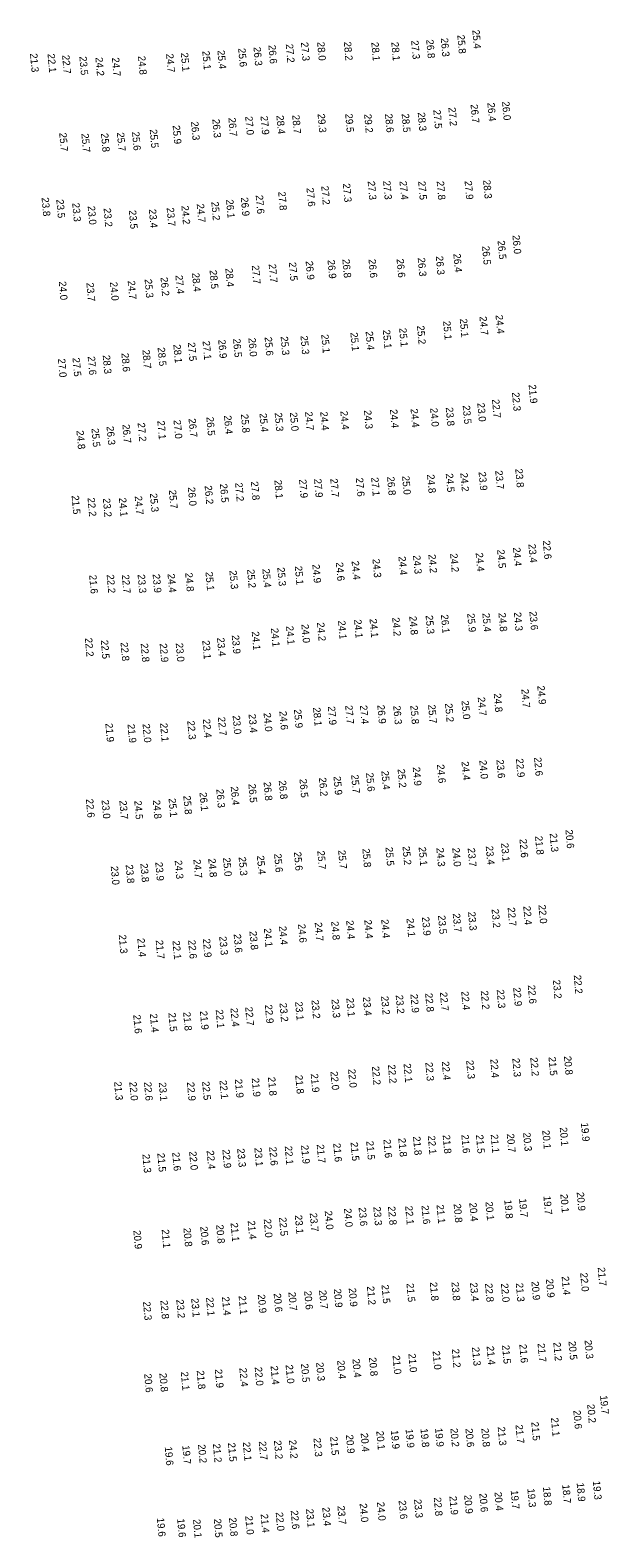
# Model space of a CAD drawing. Extents: x 1023796 to 1112670, y 656573 to 837340.
# Drawn here: x 1054461 to 1054857, y 757085 to 758117 of the extents above; entities that cross this region are included whole.
import ezdxf

# ---------------------------------------------------------------- set-up
doc = ezdxf.new("R2010")
doc.units = 0
doc.layers.add('V-TOPO-SOUN', color=7, linetype='Continuous')

msp = doc.modelspace()

# ---------------------------------------------------------------- texts
at = {"layer": 'V-TOPO-SOUN'}
for s, p in [('25.8 ', (1054753.5, 758113.8)), ('25.4 ', (1054763.8, 758117.2)), ('25.1 ', (1054578.8, 758102.8)), ('25.4 ', (1054589.2, 758103.3)), ('25.6 ', (1054603.4, 758104.7)), ('26.3 ', (1054613.9, 758105.5)), ('26.6 ', (1054624.1, 758106.9)), ('27.2 ', (1054636, 758107.6)), ('27.3 ', (1054646.4, 758108.8)), ('28.0 ', (1054657.5, 758109)), ('28.2 ', (1054675.8, 758109.1)), ('28.1 ', (1054694.6, 758108.8)), ('28.1 ', (1054708.3, 758108.9)), ('27.3 ', (1054721.9, 758110)), ('26.8 ', (1054732.2, 758110.6)), ('26.3 ', (1054742.2, 758111.7)), ('21.3 ', (1054460.8, 758101.1)), ('22.1 ', (1054472.8, 758100.9)), ('22.7 ', (1054482.8, 758100)), ('23.5 ', (1054494.6, 758099.1)), ('24.2 ', (1054505.6, 758098.5)), ('24.7 ', (1054516.9, 758098.3)), ('24.8 ', (1054534.8, 758099.4)), ('24.7 ', (1054554, 758100.9)), ('25.1 ', (1054564.1, 758101.6)), ('27.5 ', (1054737.1, 758062.5)), ('27.2 ', (1054747.4, 758064.2)), ('26.7 ', (1054762.6, 758066.3)), ('26.4 ', (1054774.1, 758067.4)), ('26.0 ', (1054784.2, 758068.2)), ('25.9 ', (1054558.5, 758051.9)), ('26.3 ', (1054571.1, 758054.5)), ('26.3 ', (1054585.7, 758056.2)), ('26.7 ', (1054596.7, 758057.1)), ('27.0 ', (1054608.2, 758058.1)), ('27.9 ', (1054618.7, 758058.3)), ('28.4 ', (1054629.6, 758058.7)), ('28.7 ', (1054640.4, 758059)), ('29.3 ', (1054657.8, 758059.8)), ('29.5 ', (1054676.7, 758059.9)), ('29.2 ', (1054689.7, 758059.6)), ('28.6 ', (1054704, 758059.8)), ('28.5 ', (1054715.4, 758059.9)), ('28.3 ', (1054726.4, 758060.8)), ('25.7 ', (1054480.8, 758046.8)), ('25.7 ', (1054496, 758046.3)), ('25.8 ', (1054509.4, 758046.5)), ('25.7 ', (1054520.3, 758047)), ('25.6 ', (1054530.7, 758047.5)), ('25.5 ', (1054542.8, 758049.2)), ('27.2 ', (1054660.3, 758010.4)), ('27.3 ', (1054675.1, 758012.1)), ('27.3 ', (1054692.1, 758013.7)), ('27.3 ', (1054702.7, 758013.9)), ('27.4 ', (1054713.9, 758013.8)), ('27.5 ', (1054726.7, 758013.7)), ('27.8 ', (1054739.4, 758013.7)), ('27.9 ', (1054758.5, 758013.9)), ('28.3 ', (1054771.2, 758014.5)), ('23.8 ', (1054468.7, 758002.5)), ('23.5 ', (1054478.8, 758001.2)), ('25.2 ', (1054585, 757999.6)), ('26.1 ', (1054595.1, 758001.1)), ('26.9 ', (1054605.2, 758002.6)), ('27.6 ', (1054615.4, 758004.1)), ('27.8 ', (1054630.8, 758006.5)), ('27.6 ', (1054650.2, 758009.1)), ('23.3 ', (1054489.7, 757998.8)), ('23.0 ', (1054500.3, 757996.7)), ('23.2 ', (1054511.2, 757995.2)), ('23.5 ', (1054528.5, 757993.8)), ('23.4 ', (1054542.2, 757994.5)), ('23.7 ', (1054554.4, 757995.6)), ('24.2 ', (1054564.5, 757996.9)), ('24.7 ', (1054575, 757998.2)), ('26.5 ', (1054770.5, 757969.3)), ('26.5 ', (1054781.1, 757973)), ('26.0 ', (1054791.3, 757976.7)), ('27.5 ', (1054638.1, 757958.2)), ('26.9 ', (1054649.6, 757959)), ('26.9 ', (1054664.6, 757959.8)), ('26.8 ', (1054674.8, 757960.3)), ('26.6 ', (1054692.7, 757960.3)), ('26.6 ', (1054711.9, 757960.5)), ('26.3 ', (1054726.4, 757961.3)), ('26.3 ', (1054738.8, 757962.4)), ('26.4 ', (1054750.8, 757964.1)), ('26.2 ', (1054550.2, 757947.9)), ('27.4 ', (1054560.4, 757949.3)), ('28.4 ', (1054571.8, 757950.9)), ('28.5 ', (1054583.8, 757952.8)), ('28.4 ', (1054594.6, 757954.1)), ('27.7 ', (1054612.7, 757956.1)), ('27.7 ', (1054624.3, 757957)), ('24.0 ', (1054480.5, 757945.1)), ('23.7 ', (1054499.4, 757944.2)), ('24.0 ', (1054515.6, 757944.7)), ('24.7 ', (1054527.7, 757945.6)), ('25.3 ', (1054539.3, 757946.6)), ('25.1 ', (1054743.8, 757917.9)), ('25.1 ', (1054755.2, 757919.6)), ('24.7 ', (1054768.7, 757921.1)), ('24.4 ', (1054779.7, 757922.1)), ('26.0 ', (1054610.4, 757906.4)), ('25.6 ', (1054621.5, 757907)), ('25.3 ', (1054632.5, 757907.4)), ('25.3 ', (1054646.1, 757907.9)), ('25.1 ', (1054660.3, 757908.8)), ('25.1 ', (1054680.3, 757910.1)), ('25.4 ', (1054690.7, 757910.9)), ('25.1 ', (1054702.5, 757911.9)), ('25.1 ', (1054713.7, 757913.1)), ('25.2 ', (1054725.9, 757914.8)), ('28.6 ', (1054523.4, 757896)), ('28.7 ', (1054537.8, 757898.2)), ('28.5 ', (1054548.2, 757899.9)), ('28.1 ', (1054559, 757901.9)), ('27.5 ', (1054568.9, 757903.3)), ('27.1 ', (1054579, 757904.3)), ('26.9 ', (1054589.7, 757905.2)), ('26.5 ', (1054599.9, 757905.9)), ('27.0 ', (1054479.9, 757892.2)), ('27.5 ', (1054489.9, 757892.8)), ('27.6 ', (1054500.3, 757893.8)), ('28.3 ', (1054510.6, 757894.6)), ('22.3 ', (1054791, 757869.1)), ('21.9 ', (1054802.4, 757874.4)), ('25.4 ', (1054618, 757854.8)), ('25.3 ', (1054628.4, 757855.2)), ('25.0 ', (1054638.8, 757855.4)), ('24.7 ', (1054649.2, 757855.9)), ('24.4 ', (1054659.6, 757855.9)), ('24.4 ', (1054673.4, 757856.4)), ('24.3 ', (1054689.6, 757856.9)), ('24.4 ', (1054707.4, 757857.5)), ('24.4 ', (1054721.5, 757857.9)), ('24.0 ', (1054734.9, 757858.4)), ('23.8 ', (1054745.6, 757858.9)), ('23.5 ', (1054757.2, 757860.2)), ('23.0 ', (1054767.2, 757861.9)), ('22.7 ', (1054777.3, 757864.4)), ('25.5 ', (1054502.9, 757844.5)), ('26.3 ', (1054513.2, 757845.9)), ('26.7 ', (1054524.1, 757847.2)), ('27.2 ', (1054534.5, 757848.3)), ('27.1 ', (1054548, 757849.7)), ('27.0 ', (1054559.1, 757850.2)), ('26.7 ', (1054569.4, 757851.2)), ('26.5 ', (1054581.6, 757852.3)), ('26.4 ', (1054593.7, 757853.3)), ('25.8 ', (1054605.3, 757854.2)), ('24.8 ', (1054492.6, 757843)), ('24.5 ', (1054745.6, 757813.6)), ('24.2 ', (1054755.6, 757814)), ('23.9 ', (1054768.1, 757814.7)), ('23.7 ', (1054779.5, 757815.6)), ('23.8 ', (1054793.2, 757816.8)), ('26.0 ', (1054568.9, 757804.2)), ('26.2 ', (1054580.4, 757805.3)), ('26.5 ', (1054590.9, 757806.5)), ('27.2 ', (1054601.3, 757807.3)), ('27.8 ', (1054612.1, 757808.1)), ('28.1 ', (1054628.2, 757809.1)), ('27.9 ', (1054645.1, 757809.6)), ('27.9 ', (1054655.4, 757809.9)), ('27.7 ', (1054666.5, 757810.1)), ('27.6 ', (1054684, 757810.6)), ('27.1 ', (1054694.5, 757810.9)), ('26.8 ', (1054705.4, 757811.4)), ('25.0 ', (1054715.7, 757811.9)), ('24.8 ', (1054732.8, 757812.9)), ('21.5 ', (1054489.3, 757798.5)), ('22.2 ', (1054500.2, 757797)), ('23.2 ', (1054510.7, 757796.6)), ('24.1 ', (1054521.7, 757796.9)), ('24.7 ', (1054532.5, 757798.2)), ('25.3 ', (1054542.9, 757800)), ('25.7 ', (1054555.9, 757802.3)), ('24.4 ', (1054791.7, 757762.9)), ('23.4 ', (1054802.2, 757765.3)), ('22.6 ', (1054812.1, 757767.7)), ('24.9 ', (1054654.2, 757751.4)), ('24.6 ', (1054670.3, 757752.8)), ('24.4 ', (1054681.1, 757753.7)), ('24.3 ', (1054695.4, 757755.1)), ('24.4 ', (1054713.2, 757756.8)), ('24.3 ', (1054723.2, 757757.6)), ('24.2 ', (1054733.7, 757758.2)), ('24.2 ', (1054748.6, 757758.8)), ('24.4 ', (1054766.1, 757759.3)), ('24.5 ', (1054780.8, 757761.5)), ('21.6 ', (1054501.3, 757744.1)), ('22.2 ', (1054513.3, 757744.4)), ('22.7 ', (1054523.7, 757744.3)), ('23.3 ', (1054534.5, 757744.5)), ('23.9 ', (1054544.8, 757744.7)), ('24.4 ', (1054555, 757744.9)), ('24.8 ', (1054567.1, 757745.6)), ('25.1 ', (1054581, 757746.2)), ('25.3 ', (1054597.4, 757747.2)), ('25.2 ', (1054609.5, 757748)), ('25.4 ', (1054620, 757748.3)), ('25.3 ', (1054630.2, 757749.3)), ('25.1 ', (1054642.2, 757750.2)), ('24.0 ', (1054646.7, 757710.4)), ('24.2 ', (1054657.4, 757711.6)), ('24.1 ', (1054671.8, 757712.9)), ('24.1 ', (1054682.8, 757713.6)), ('24.1 ', (1054693.4, 757714.1)), ('24.2 ', (1054708.9, 757715)), ('24.8 ', (1054720.6, 757715.9)), ('25.3 ', (1054731.8, 757716.5)), ('26.1 ', (1054742.3, 757717)), ('25.9 ', (1054760.3, 757717.8)), ('25.4 ', (1054770.7, 757718)), ('24.8 ', (1054781.7, 757718.2)), ('24.3 ', (1054792.3, 757718.6)), ('23.6 ', (1054802.9, 757719.2)), ('22.2 ', (1054498.4, 757701)), ('23.4 ', (1054588.9, 757701.2)), ('23.9 ', (1054599, 757702.9)), ('24.1 ', (1054612.7, 757705.4)), ('24.1 ', (1054625.9, 757707.7)), ('24.1 ', (1054636.2, 757709.2)), ('22.5 ', (1054509.3, 757699.5)), ('22.8 ', (1054522.8, 757698)), ('22.8 ', (1054536.6, 757697.3)), ('22.9 ', (1054549.6, 757697.2)), ('23.0 ', (1054560.6, 757697.5)), ('23.1 ', (1054578.8, 757699.3)), ('24.7 ', (1054767.5, 757660.5)), ('24.8 ', (1054778.5, 757663)), ('24.7 ', (1054797.4, 757666)), ('24.9 ', (1054808.3, 757668.3)), ('23.4 ', (1054610.5, 757648.9)), ('24.0 ', (1054620.8, 757649.7)), ('24.6 ', (1054631.6, 757650.9)), ('25.9 ', (1054641.6, 757652.1)), ('28.1 ', (1054654.7, 757653.4)), ('27.9 ', (1054664.8, 757654.2)), ('27.7 ', (1054676.7, 757654.9)), ('27.4 ', (1054686.8, 757654.9)), ('26.9 ', (1054698.7, 757655.1)), ('26.3 ', (1054709.6, 757654.6)), ('25.8 ', (1054721.3, 757654.8)), ('25.7 ', (1054733.5, 757655.3)), ('25.2 ', (1054745.1, 757656.2)), ('25.0 ', (1054756.4, 757658.1)), ('21.9 ', (1054512.4, 757642.6)), ('21.9 ', (1054527.6, 757642)), ('22.0 ', (1054537.9, 757642.2)), ('22.1 ', (1054549.9, 757642.7)), ('22.3 ', (1054568.5, 757644.3)), ('22.4 ', (1054579.2, 757645.5)), ('22.7 ', (1054589.5, 757646.9)), ('23.0 ', (1054599.6, 757647.9)), ('24.0 ', (1054768.6, 757617.3)), ('23.6 ', (1054780.3, 757617.7)), ('22.9 ', (1054793.7, 757618.4)), ('22.6 ', (1054806.1, 757619.3)), ('25.7 ', (1054680.8, 757607.4)), ('25.6 ', (1054691, 757608.7)), ('25.4 ', (1054701.5, 757610)), ('25.2 ', (1054712.6, 757611.3)), ('24.9 ', (1054723, 757612.6)), ('24.6 ', (1054739.6, 757614.4)), ('24.4 ', (1054756.4, 757616.4)), ('26.3 ', (1054588.4, 757597.5)), ('26.4 ', (1054598.3, 757599.3)), ('26.5 ', (1054610.4, 757601.1)), ('26.8 ', (1054620.8, 757602.4)), ('26.8 ', (1054631.2, 757603.4)), ('26.5 ', (1054645.4, 757604.5)), ('26.2 ', (1054658.7, 757605.4)), ('25.9 ', (1054668.7, 757606.3)), ('22.6 ', (1054499.1, 757590.8)), ('23.0 ', (1054509.8, 757590.1)), ('23.7 ', (1054522, 757589.7)), ('24.5 ', (1054532.2, 757589.6)), ('24.8 ', (1054544.9, 757590)), ('25.1 ', (1054555.7, 757591.2)), ('25.8 ', (1054565.8, 757593)), ('26.1 ', (1054576.9, 757595.3)), ('21.3 ', (1054816.8, 757567.3)), ('20.6 ', (1054827.6, 757569.7)), ('25.7 ', (1054657.6, 757555.3)), ('25.7 ', (1054671.9, 757555.7)), ('25.8 ', (1054688.5, 757556.8)), ('25.5 ', (1054704.3, 757557.8)), ('25.2 ', (1054716, 757558.4)), ('25.1 ', (1054727, 757557.9)), ('24.3 ', (1054739.2, 757557.3)), ('24.0 ', (1054750.1, 757557.3)), ('23.7 ', (1054760.6, 757557.2)), ('23.4 ', (1054773, 757558.6)), ('23.1 ', (1054783.5, 757560.6)), ('22.6 ', (1054796.1, 757563.4)), ('21.8 ', (1054806.8, 757565.4)), ('23.8 ', (1054526.3, 757545.8)), ('23.8 ', (1054536.4, 757546.6)), ('23.9 ', (1054546.6, 757547.5)), ('24.3 ', (1054559.9, 757548.8)), ('24.7 ', (1054572.7, 757549.4)), ('24.8 ', (1054582.9, 757550)), ('25.0 ', (1054593, 757550.6)), ('25.3 ', (1054603.7, 757551.1)), ('25.4 ', (1054616.2, 757552)), ('25.6 ', (1054628, 757553.3)), ('25.6 ', (1054641.6, 757554.5)), ('23.0 ', (1054516.1, 757544.8)), ('23.2 ', (1054777, 757515.4)), ('22.7 ', (1054788, 757516.5)), ('22.4 ', (1054798.7, 757517.4)), ('22.0 ', (1054809.1, 757518.3)), ('24.4 ', (1054631.4, 757503.7)), ('24.6 ', (1054644.4, 757505.2)), ('24.7 ', (1054655.8, 757506.3)), ('24.8 ', (1054667.1, 757507)), ('24.4 ', (1054677.4, 757507.6)), ('24.4 ', (1054689.8, 757508)), ('24.4 ', (1054701.4, 757508.3)), ('24.1 ', (1054718.7, 757509.1)), ('23.9 ', (1054729.3, 757510)), ('23.5 ', (1054740.3, 757511.1)), ('23.7 ', (1054750.4, 757512.4)), ('23.3 ', (1054760.9, 757513.5)), ('21.3 ', (1054521.6, 757497.8)), ('21.4 ', (1054534.3, 757495.4)), ('21.7 ', (1054546.9, 757494.1)), ('22.1 ', (1054558.4, 757493.8)), ('22.6 ', (1054569.1, 757494.2)), ('22.9 ', (1054579.2, 757495.1)), ('23.3 ', (1054590.4, 757496.7)), ('23.6 ', (1054600.3, 757498.3)), ('23.8 ', (1054611.1, 757500.3)), ('24.1 ', (1054621, 757502.2)), ('22.6 ', (1054801.8, 757463.4)), ('23.2 ', (1054819, 757466.9)), ('22.2 ', (1054833.3, 757470.2)), ('23.1 ', (1054642.4, 757452)), ('23.2 ', (1054653.6, 757453.2)), ('23.3 ', (1054667.3, 757453.7)), ('23.1 ', (1054677.5, 757454.5)), ('23.4 ', (1054688.8, 757455.2)), ('23.2 ', (1054701.3, 757455.8)), ('23.2 ', (1054711.3, 757456.6)), ('22.9 ', (1054721.4, 757457.2)), ('22.8 ', (1054731.5, 757457.8)), ('22.7 ', (1054741.6, 757458.5)), ('22.4 ', (1054756.2, 757459.1)), ('22.2 ', (1054769.6, 757459.5)), ('22.3 ', (1054780.5, 757460.3)), ('22.9 ', (1054791.8, 757461.7)), ('21.6 ', (1054531.5, 757443)), ('21.4 ', (1054542.9, 757443.8)), ('21.5 ', (1054555.6, 757444.4)), ('21.8 ', (1054565.7, 757444.9)), ('21.9 ', (1054577.2, 757445.6)), ('22.1 ', (1054588, 757446.6)), ('22.4 ', (1054598.1, 757447.7)), ('22.7 ', (1054608.2, 757448.4)), ('22.9 ', (1054621.7, 757449.9)), ('23.2 ', (1054631.7, 757451.1)), ('22.4 ', (1054742.9, 757411.1)), ('22.3 ', (1054759.6, 757411.9)), ('22.4 ', (1054776.1, 757412.7)), ('22.3 ', (1054791.2, 757413.3)), ('22.2 ', (1054803.5, 757413.8)), ('21.5 ', (1054816, 757414.2)), ('20.8 ', (1054826.6, 757414.7)), ('21.8 ', (1054642.5, 757401.7)), ('21.9 ', (1054653.1, 757402.7)), ('22.0 ', (1054666.6, 757404.3)), ('22.0 ', (1054678.7, 757405.9)), ('22.2 ', (1054695, 757407.8)), ('22.2 ', (1054706, 757408.9)), ('22.1 ', (1054716.7, 757409.6)), ('22.3 ', (1054731.6, 757410.5)), ('21.3 ', (1054518.4, 757397.3)), ('22.0 ', (1054528.8, 757397.1)), ('22.6 ', (1054538.9, 757397)), ('23.1 ', (1054549, 757396.8)), ('22.9 ', (1054568.3, 757396.9)), ('22.5 ', (1054578.7, 757397.4)), ('22.1 ', (1054590.6, 757398.2)), ('21.9 ', (1054601.1, 757399)), ('21.9 ', (1054612.7, 757399.7)), ('21.8 ', (1054623.8, 757400.4)), ('21.8 ', (1054723.2, 757359.7)), ('22.1 ', (1054733.3, 757360.3)), ('21.8 ', (1054743.5, 757360.8)), ('21.6 ', (1054756.3, 757361)), ('21.5 ', (1054766.3, 757360.9)), ('21.1 ', (1054776.4, 757361.2)), ('20.7 ', (1054787.4, 757361.6)), ('20.3 ', (1054798.6, 757362.4)), ('20.1 ', (1054811.7, 757364)), ('20.1 ', (1054823.7, 757366)), ('19.9 ', (1054838.2, 757369.1)), ('21.6 ', (1054558.2, 757348.9)), ('22.0 ', (1054569.8, 757349.5)), ('22.4 ', (1054581.8, 757350.1)), ('22.9 ', (1054592.6, 757350.8)), ('23.3 ', (1054602.7, 757351.5)), ('23.1 ', (1054614.5, 757352)), ('22.6 ', (1054624.6, 757352.6)), ('22.1 ', (1054635.3, 757353.2)), ('21.9 ', (1054646.5, 757353.8)), ('21.7 ', (1054657.2, 757354.3)), ('21.6 ', (1054668.5, 757355.1)), ('21.5 ', (1054680.4, 757355.8)), ('21.5 ', (1054691.1, 757356.6)), ('21.6 ', (1054702.9, 757357.8)), ('21.8 ', (1054713.1, 757358.6)), ('21.3 ', (1054537.8, 757347.6)), ('21.5 ', (1054548, 757348.3)), ('19.7 ', (1054812.5, 757319)), ('20.1 ', (1054824.1, 757320.3)), ('20.9 ', (1054835.3, 757321.6)), ('24.0 ', (1054662.7, 757308.8)), ('24.0 ', (1054675.9, 757310.5)), ('23.6 ', (1054685.9, 757311.2)), ('23.3 ', (1054696, 757311.6)), ('22.8 ', (1054706, 757311.9)), ('22.1 ', (1054717.8, 757312.2)), ('21.6 ', (1054729, 757312.5)), ('21.1 ', (1054739.3, 757313)), ('20.8 ', (1054751, 757313.6)), ('20.4 ', (1054761.7, 757314.4)), ('20.1 ', (1054772.8, 757315.1)), ('19.8 ', (1054785.7, 757316.3)), ('19.7 ', (1054795.8, 757317.2)), ('20.6 ', (1054577.4, 757298.1)), ('20.8 ', (1054588.3, 757299.3)), ('21.1 ', (1054598.2, 757300.6)), ('21.4 ', (1054609.9, 757302.1)), ('22.0 ', (1054620.9, 757303.3)), ('22.5 ', (1054631.4, 757304.4)), ('23.1 ', (1054642.2, 757305.9)), ('23.7 ', (1054652.4, 757307.4)), ('20.9 ', (1054531.6, 757295.5)), ('21.1 ', (1054551, 757296.1)), ('20.8 ', (1054565.9, 757297.1)), ('22.0 ', (1054837.7, 757266.4)), ('21.7 ', (1054849.7, 757270.2)), ('20.9 ', (1054679.1, 757256)), ('21.2 ', (1054691.6, 757257.2)), ('21.5 ', (1054701.6, 757258.2)), ('21.5 ', (1054718.7, 757259.2)), ('21.8 ', (1054734.7, 757260)), ('23.8 ', (1054749.5, 757260.1)), ('23.4 ', (1054762.2, 757259.7)), ('22.8 ', (1054772.5, 757259.2)), ('22.0 ', (1054783.4, 757259.1)), ('21.3 ', (1054793.6, 757259.4)), ('20.9 ', (1054804.3, 757260.5)), ('20.9 ', (1054814.2, 757262.2)), ('21.4 ', (1054825, 757264)), ('22.3 ', (1054538.2, 757246.7)), ('22.8 ', (1054550.1, 757247.6)), ('23.2 ', (1054561, 757248.1)), ('23.1 ', (1054571.2, 757248.9)), ('22.1 ', (1054581.4, 757249.6)), ('21.4 ', (1054592.3, 757250)), ('21.1 ', (1054603.7, 757250.7)), ('20.9 ', (1054616.8, 757251.6)), ('20.6 ', (1054627.7, 757252.3)), ('20.7 ', (1054637.8, 757253.2)), ('20.6 ', (1054648.6, 757254)), ('20.7 ', (1054658.8, 757254.5)), ('20.9 ', (1054668.9, 757255.4)), ('21.3 ', (1054763.6, 757215.5)), ('21.4 ', (1054773.6, 757216.2)), ('21.5 ', (1054784.2, 757216.9)), ('21.6 ', (1054796, 757217.5)), ('21.7 ', (1054808.5, 757218.1)), ('21.2 ', (1054819.3, 757218.8)), ('20.5 ', (1054829.7, 757219.6)), ('20.3 ', (1054840.7, 757220.3)), ('20.3 ', (1054656.8, 757205.1)), ('20.4 ', (1054671.2, 757206.5)), ('20.4 ', (1054681.7, 757207.5)), ('20.8 ', (1054693, 757208.5)), ('21.0 ', (1054709.2, 757209.8)), ('21.0 ', (1054720, 757211.1)), ('21.0 ', (1054736.6, 757212.9)), ('21.2 ', (1054749.8, 757214.3)), ('20.6 ', (1054539, 757197.3)), ('20.8 ', (1054549.4, 757197.7)), ('21.1 ', (1054564.1, 757198.7)), ('21.8 ', (1054575, 757199.5)), ('21.9 ', (1054587.4, 757200.4)), ('22.4 ', (1054604.2, 757201.3)), ('22.0 ', (1054614.7, 757201.9)), ('21.4 ', (1054625.6, 757202.7)), ('21.0 ', (1054635.9, 757203.4)), ('20.5 ', (1054646.4, 757204.2)), ('20.2 ', (1054842.5, 757176.4)), ('19.7 ', (1054851.3, 757182.4)), ('21.5 ', (1054804.2, 757164.3)), ('21.1 ', (1054817.7, 757167.2)), ('20.6 ', (1054833, 757172.3)), ('22.3 ', (1054655, 757153.3)), ('21.5 ', (1054666.4, 757154.3)), ('20.9 ', (1054677.2, 757155.5)), ('20.4 ', (1054687.3, 757156.7)), ('20.1 ', (1054698, 757158.1)), ('19.9 ', (1054708, 757158.6)), ('19.9 ', (1054718.1, 757159.4)), ('19.8 ', (1054728.3, 757159.8)), ('19.9 ', (1054738.3, 757160.1)), ('20.2 ', (1054748.8, 757160)), ('20.6 ', (1054759.1, 757159.8)), ('20.8 ', (1054770, 757160)), ('21.3 ', (1054781.2, 757161)), ('21.7 ', (1054793.4, 757162.4)), ('19.6 ', (1054553.1, 757147.3)), ('19.7 ', (1054565.1, 757148.2)), ('20.2 ', (1054575.9, 757148.9)), ('21.2 ', (1054586.1, 757149.4)), ('21.5 ', (1054596.4, 757150)), ('22.1 ', (1054606.6, 757150.5)), ('22.7 ', (1054617.5, 757151.1)), ('23.2 ', (1054627.9, 757151.6)), ('24.2 ', (1054638.2, 757152)), ('18.9 ', (1054835.3, 757122.6)), ('19.3 ', (1054846.4, 757123.9)), ('23.3 ', (1054723.9, 757111.4)), ('22.8 ', (1054737.4, 757112.7)), ('21.9 ', (1054748.1, 757113.5)), ('20.9 ', (1054758.2, 757114.3)), ('20.6 ', (1054768.6, 757115.4)), ('20.4 ', (1054779, 757116.3)), ('19.7 ', (1054790.1, 757117.5)), ('19.3 ', (1054801.5, 757118.7)), ('18.8 ', (1054812.2, 757119.9)), ('18.7 ', (1054825.4, 757121.4)), ('21.4 ', (1054618.8, 757101.3)), ('22.0 ', (1054629.1, 757102.5)), ('22.6 ', (1054639.4, 757103.7)), ('23.1 ', (1054649.9, 757104.8)), ('23.4 ', (1054661, 757105.9)), ('23.7 ', (1054671.4, 757106.9)), ('24.0 ', (1054686.6, 757108.5)), ('24.0 ', (1054698.5, 757109.5)), ('23.6 ', (1054713.3, 757110.6)), ('19.6 ', (1054547.7, 757098.6)), ('19.6 ', (1054561.6, 757098.1)), ('20.1 ', (1054572.5, 757097.7)), ('20.5 ', (1054586.7, 757098)), ('20.8 ', (1054597.1, 757098.8)), ('21.0 ', (1054608.2, 757100))]:
    msp.add_text(s, height=5, rotation=275, dxfattribs=at).set_placement(p)

doc.saveas('drawing.dxf')
